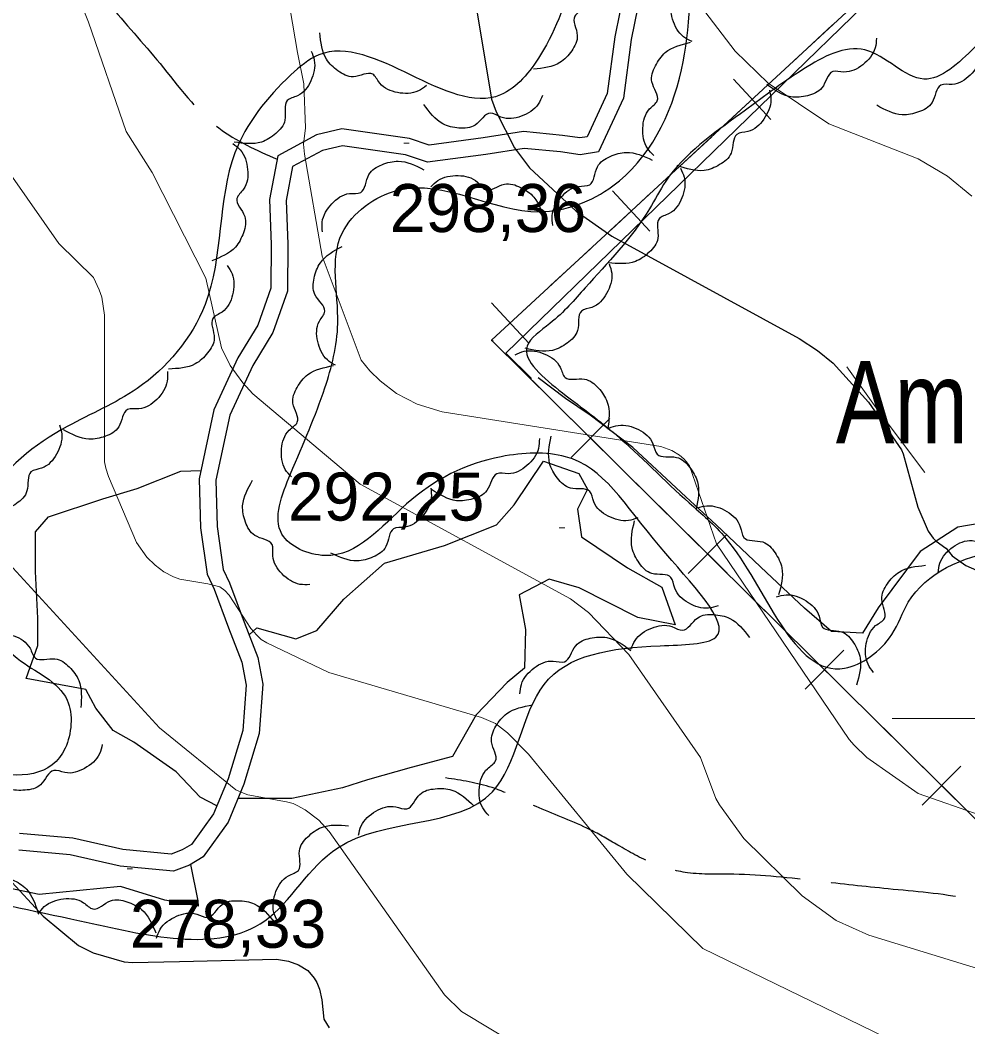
# Model space of a CAD drawing. Extents: x 480269 to 484877, y 4383588 to 4386804.
# Drawn here: x 483816.1 to 483988.8, y 4385443.8 to 4385627.3 of the extents above; entities that cross this region are included whole.
import ezdxf
from ezdxf.enums import TextEntityAlignment as Align

# ---------------------------------------------------------------- set-up
doc = ezdxf.new("R2010")
doc.units = 0
doc.header["$LTSCALE"] = 3.8
doc.linetypes.add('LONG_DASHED', pattern=[7.5, 6, -1.5])
for name, color, linetype, lineweight in [('1', 7, 'Continuous', 13), ('25', 7, 'LONG_DASHED', 25), ('27', 7, 'Continuous', 25), ('34', 7, 'Continuous', 35), ('38', 7, 'Continuous', 25), ('51', 7, 'Continuous', 13), ('7', 7, 'Continuous', 13), ('8', 7, 'Continuous', 25), ('9', 7, 'Continuous', 13)]:
    doc.layers.add(name, color=color, linetype=linetype, lineweight=lineweight)
doc.layers.add('31', color=7, linetype='Continuous')

msp = doc.modelspace()

# ---------------------------------------------------------------- linework, layer by layer
at = {"layer": '1'}
msp.add_line((483975, 4385500), (484025, 4385500), dxfattribs=at)
at = {"layer": '25'}
for points in [[(484000.51, 4385537.28), (483986.92, 4385534.89), (483980.06, 4385530.48), (483972.43, 4385520.22), (483969.58, 4385515.61), (483963.95, 4385515.86), (483958.98, 4385520.16), (483952.06, 4385526.61), (483942.9, 4385535.31), (483937.41, 4385540.45), (483927.74, 4385549.4), (483919.92, 4385555.31), (483915.48, 4385558.38), (483910.5, 4385562.15)], [(483857.8, 4385515.29), (483859.19, 4385516.56), (483866.33, 4385514.54), (483870.15, 4385516.09), (483875.04, 4385521.8), (483882.5, 4385528.31), (483893.38, 4385531.53), (483902.86, 4385535.32), (483906.1, 4385538.98), (483911.44, 4385546.92), (483917.9, 4385544.71), (483919.48, 4385541.83), (483917.63, 4385538.18), (483918.37, 4385533.12), (483926.75, 4385527.49), (483933.01, 4385523.99), (483935.41, 4385517.12), (483928.66, 4385518.43), (483917.97, 4385523.85), (483912.48, 4385525.41), (483907.04, 4385522.59), (483908.16, 4385516.25), (483908.01, 4385509.19), (483904.83, 4385506.58), (483899.16, 4385500.68), (483894.86, 4385493.07), (483887.31, 4385491.07), (483879.36, 4385488.82), (483874.8, 4385487.39), (483865.56, 4385485.46), (483855.77, 4385485.45)], [(483851.95, 4385484.13), (483848.88, 4385485.67), (483844.54, 4385490.29), (483836.79, 4385495.69), (483833.03, 4385497.86), (483829.88, 4385501.9), (483828.05, 4385505.34), (483817.2, 4385507.34), (483819.32, 4385513.34), (483819.28, 4385518.31), (483818.89, 4385526.8), (483818.9, 4385534.04), (483821.25, 4385536.8), (483831.13, 4385540.06), (483837.4, 4385541.96), (483845.39, 4385545.09), (483849.02, 4385545.21)], [(483847.14, 4385473.43), (483848.45, 4385466.78), (483848.51, 4385465.84), (483842.45, 4385466.89), (483834.34, 4385469.41), (483819.56, 4385467.96), (483805.71, 4385470.84), (483796.02, 4385473.01), (483794.78, 4385473.74), (483800.82, 4385475.36), (483801.79, 4385477.42)]]:
    msp.add_lwpolyline(points, dxfattribs=at)
at = {"layer": '27'}
for points in [[(483603.65, 4385366.99), (483624.2, 4385382.47), (483632.03, 4385398.91), (483636.72, 4385422.41), (483645.34, 4385439.65), (483660.21, 4385444.35), (483671.96, 4385455.31), (483662.56, 4385467.06), (483659.43, 4385476.46), (483674.31, 4385492.91), (483694.66, 4385499.96), (483704.06, 4385490.56), (483711.11, 4385468.63), (483722.85, 4385451.4), (483736.16, 4385456.1), (483742.42, 4385467.85), (483748.69, 4385484.3), (483759.65, 4385490.56), (483776.88, 4385484.3), (483802.71, 4385469.41), (483826.99, 4385463.15), (483860.65, 4385463.15), (483873.96, 4385476.46), (483902.15, 4385486.65), (483911.55, 4385506.23), (483932.69, 4385513.28), (483942.86, 4385514.85), (483932.69, 4385531.3), (483915.46, 4385547.75), (483903.72, 4385547.75), (483886.49, 4385539.13), (483871.61, 4385529.73), (483863.78, 4385533.65), (483865.35, 4385544.61), (483871.61, 4385560.28), (483873.96, 4385572.03), (483874.75, 4385588.48), (483884.93, 4385596.31), (483910.76, 4385592.4), (483924.07, 4385597.1), (483936.6, 4385618.25), (483939.73, 4385664.46), (483945.7, 4385679.85)], [(483912.9, 4385674.29), (483923.29, 4385674.14), (483924.74, 4385670.49), (483917.46, 4385636.27), (483910.91, 4385620.98), (483903.63, 4385613.69), (483870.52, 4385620.98), (483865.42, 4385617.33), (483855.23, 4385603.13), (483849.77, 4385575.46), (483837.4, 4385560.17), (483824.66, 4385553.25), (483810.1, 4385539.78), (483808.28, 4385524.12), (483815.56, 4385511.01), (483824.66, 4385503.37), (483824.3, 4385494.63), (483788.99, 4385500.09), (483765.34, 4385521.94), (483747.51, 4385543.78), (483724.94, 4385566.72), (483711.84, 4385571.46), (483688.55, 4385568.54), (483677.76, 4385562.31)], [(484014.05, 4385670.81), (484017.39, 4385650.28), (484020.24, 4385642.5), (484014.83, 4385637.55), (484001.64, 4385631.76), (483990.04, 4385622.38), (483980.75, 4385616.58), (483970.02, 4385621.89), (483958.86, 4385618.42), (483947.32, 4385610.24), (483933.72, 4385597.95), (483930.76, 4385592.92), (483919.05, 4385578.54), (483912.63, 4385572.04), (483908.46, 4385567.92), (483914.89, 4385559.41), (483924.68, 4385551.72), (483937.96, 4385539.35), (483944.69, 4385532.85), (483966.32, 4385509.19), (483974.91, 4385515.31), (483977.92, 4385521.23), (483994.4, 4385530.63), (484007.6, 4385531.97), (484021.37, 4385536.44), (484029.11, 4385538.18), (484047.22, 4385540.8), (484070.47, 4385552.42), (484079.53, 4385562.09), (484076.79, 4385566.86), (484070.36, 4385568.5), (484062.68, 4385577.53), (484051.76, 4385589.44), (484040.2, 4385597.58), (484047.99, 4385607.39), (484060.56, 4385618.17), (484074.87, 4385630.55), (484092.34, 4385642.26), (484103.02, 4385648.27), (484103.77, 4385648.09)], [(483938.53, 4385623.42), (483936.98, 4385624.29), (483934.97, 4385627.5), (483935, 4385631.19), (483935.83, 4385633.07), (483933.8, 4385635.99), (483933.44, 4385638.95), (483934.35, 4385641.83), (483938.08, 4385645.11)], [(483919.17, 4385637.88), (483920.15, 4385636.39), (483920.46, 4385632.61), (483918.74, 4385629.35), (483917.14, 4385628.06), (483917.61, 4385624.53), (483916.58, 4385621.73), (483914.44, 4385619.59), (483909.63, 4385618.38)], [(483890.13, 4385615.38), (483888.64, 4385614.41), (483884.86, 4385614.12), (483881.6, 4385615.86), (483880.32, 4385617.46), (483876.8, 4385617.01), (483874, 4385618.07), (483871.88, 4385620.21), (483870.69, 4385625.03)], [(483931.57, 4385602.63), (483930.39, 4385603.96), (483929.55, 4385607.66), (483930.78, 4385611.13), (483932.18, 4385612.64), (483931.21, 4385616.06), (483931.83, 4385618.98), (483933.64, 4385621.4), (483938.23, 4385623.29)], [(483972.12, 4385624.01), (483971.88, 4385622.25), (483969.63, 4385619.2), (483966.19, 4385617.87), (483964.14, 4385617.94), (483962.18, 4385614.98), (483959.56, 4385613.55), (483956.54, 4385613.34), (483952.12, 4385615.59)], [(483869.09, 4385621.69), (483869.68, 4385620.01), (483869.06, 4385616.27), (483866.6, 4385613.52), (483864.74, 4385612.66), (483864.34, 4385609.12), (483862.65, 4385606.66), (483860.06, 4385605.1), (483855.1, 4385605.1)], [(483991.12, 4385622.38), (483991.09, 4385620.61), (483989.19, 4385617.32), (483985.91, 4385615.62), (483983.87, 4385615.47), (483982.24, 4385612.31), (483979.8, 4385610.59), (483976.82, 4385610.05), (483972.18, 4385611.8)], [(483952.61, 4385614.58), (483952.88, 4385612.83), (483951.59, 4385609.26), (483948.67, 4385607), (483946.68, 4385606.5), (483945.64, 4385603.09), (483943.54, 4385600.98), (483940.71, 4385599.92), (483935.83, 4385600.82)], [(483911.27, 4385613.59), (483910.49, 4385612), (483907.39, 4385609.82), (483903.7, 4385609.65), (483901.78, 4385610.37), (483898.98, 4385608.19), (483896.04, 4385607.66), (483893.11, 4385608.42), (483889.63, 4385611.96)], [(483854.86, 4385604.82), (483856.2, 4385603.66), (483857.53, 4385600.11), (483856.77, 4385596.5), (483855.59, 4385594.82), (483857, 4385591.56), (483856.77, 4385588.58), (483855.3, 4385585.94), (483851, 4385583.46)], [(483913.12, 4385589.9), (483913.04, 4385591.68), (483914.69, 4385595.09), (483917.84, 4385597.02), (483919.87, 4385597.32), (483921.26, 4385600.59), (483923.58, 4385602.47), (483926.51, 4385603.22), (483931.26, 4385601.82)], [(483871.15, 4385588.74), (483871.12, 4385590.52), (483872.89, 4385593.87), (483876.1, 4385595.71), (483878.14, 4385595.93), (483879.64, 4385599.16), (483882.01, 4385600.96), (483884.96, 4385601.62), (483889.67, 4385600.06)], [(483936.42, 4385600.33), (483937.09, 4385598.69), (483936.66, 4385594.92), (483934.33, 4385592.06), (483932.51, 4385591.11), (483932.28, 4385587.56), (483930.71, 4385585.02), (483928.2, 4385583.34), (483923.24, 4385583.1)], [(483890.91, 4385596.91), (483892.22, 4385598.1), (483895.91, 4385598.99), (483899.4, 4385597.8), (483900.92, 4385596.41), (483904.33, 4385597.42), (483907.26, 4385596.83), (483909.7, 4385595.05), (483911.63, 4385590.48)], [(483873.54, 4385564.42), (483872.06, 4385565.4), (483870.3, 4385568.77), (483870.62, 4385572.45), (483871.59, 4385574.25), (483869.79, 4385577.32), (483869.65, 4385580.3), (483870.79, 4385583.1), (483874.75, 4385586.09)], [(483853.82, 4385582.6), (483854.71, 4385581.07), (483854.79, 4385577.27), (483852.87, 4385574.12), (483851.2, 4385572.93), (483851.45, 4385569.38), (483850.25, 4385566.65), (483847.99, 4385564.65), (483843.11, 4385563.73)], [(483923.42, 4385582.91), (483923.87, 4385581.2), (483922.95, 4385577.51), (483920.28, 4385574.97), (483918.35, 4385574.27), (483917.66, 4385570.78), (483915.78, 4385568.46), (483913.07, 4385567.12), (483908.13, 4385567.52)], [(483906.26, 4385566.33), (483907.92, 4385566.96), (483911.68, 4385566.44), (483914.49, 4385564.04), (483915.39, 4385562.2), (483918.93, 4385561.88), (483921.44, 4385560.26), (483923.06, 4385557.71), (483923.18, 4385552.75)], [(483865.5, 4385544.06), (483864.39, 4385545.44), (483863.72, 4385549.17), (483865.12, 4385552.59), (483866.59, 4385554.02), (483865.79, 4385557.48), (483866.56, 4385560.37), (483868.48, 4385562.7), (483873.16, 4385564.36)], [(483842.92, 4385563.26), (483842.88, 4385561.49), (483840.99, 4385558.2), (483837.71, 4385556.49), (483835.67, 4385556.34), (483834.05, 4385553.18), (483831.61, 4385551.46), (483828.63, 4385550.92), (483823.99, 4385552.66)], [(483823.23, 4385553.57), (483823.66, 4385551.85), (483822.7, 4385548.18), (483819.99, 4385545.66), (483818.06, 4385544.98), (483817.33, 4385541.5), (483815.43, 4385539.2), (483812.7, 4385537.89), (483807.76, 4385538.34)], [(483923.35, 4385552.95), (483925.05, 4385553.46), (483928.76, 4385552.68), (483931.39, 4385550.09), (483932.17, 4385548.19), (483935.68, 4385547.63), (483938.07, 4385545.83), (483939.5, 4385543.17), (483939.28, 4385538.22)], [(483928.64, 4385536.61), (483926.94, 4385536.11), (483923.23, 4385536.92), (483920.62, 4385539.53), (483919.86, 4385541.43), (483916.35, 4385542.02), (483913.98, 4385543.84), (483912.57, 4385546.51), (483912.83, 4385551.46)], [(483910.69, 4385551.04), (483910.53, 4385549.27), (483908.41, 4385546.13), (483905.02, 4385544.65), (483902.97, 4385544.64), (483901.13, 4385541.6), (483898.58, 4385540.06), (483895.57, 4385539.72), (483891.06, 4385541.78)], [(483868.85, 4385524.43), (483867.07, 4385524.48), (483863.8, 4385526.4), (483862.12, 4385529.69), (483861.99, 4385531.74), (483858.84, 4385533.39), (483857.14, 4385535.84), (483856.63, 4385538.82), (483858.41, 4385543.45)], [(483890.91, 4385542.01), (483890.99, 4385540.24), (483889.32, 4385536.83), (483886.17, 4385534.91), (483884.13, 4385534.62), (483882.73, 4385531.36), (483880.4, 4385529.48), (483877.47, 4385528.74), (483872.72, 4385530.17)], [(483939.49, 4385538.42), (483941.22, 4385538.8), (483944.87, 4385537.75), (483947.3, 4385534.97), (483947.94, 4385533.02), (483951.4, 4385532.2), (483953.64, 4385530.24), (483954.88, 4385527.48), (483954.29, 4385522.55)], [(483983.36, 4385526.6), (483983.68, 4385528.35), (483986.08, 4385531.29), (483989.58, 4385532.45), (483991.63, 4385532.27), (483993.73, 4385535.13), (483996.42, 4385536.43), (483999.44, 4385536.49), (484003.75, 4385534.03)], [(483943.26, 4385520.56), (483941.54, 4385520.13), (483937.87, 4385521.09), (483935.36, 4385523.8), (483934.67, 4385525.74), (483931.19, 4385526.46), (483928.9, 4385528.37), (483927.59, 4385531.1), (483928.04, 4385536.03)], [(483971.58, 4385508.42), (483970.59, 4385509.9), (483970.27, 4385513.68), (483971.97, 4385516.95), (483973.57, 4385518.25), (483973.08, 4385521.77), (483974.11, 4385524.58), (483976.23, 4385526.72), (483981.04, 4385527.95)], [(483953.91, 4385522.21), (483955.65, 4385522.58), (483959.28, 4385521.46), (483961.67, 4385518.66), (483962.28, 4385516.69), (483965.73, 4385515.82), (483967.94, 4385513.82), (483969.14, 4385511.05), (483968.48, 4385506.13)], [(483927.38, 4385512.64), (483928.12, 4385514.26), (483931.17, 4385516.51), (483934.85, 4385516.78), (483936.79, 4385516.1), (483939.54, 4385518.36), (483942.46, 4385518.96), (483945.4, 4385518.27), (483948.97, 4385514.82)], [(483809.55, 4385514.69), (483811.17, 4385515.41), (483814.95, 4385515.08), (483817.88, 4385512.83), (483818.88, 4385511.04), (483822.43, 4385510.91), (483825.02, 4385509.42), (483826.77, 4385506.95), (483827.15, 4385502.01)], [(483907.15, 4385504.5), (483907.42, 4385506.25), (483909.75, 4385509.25), (483913.22, 4385510.5), (483915.27, 4385510.37), (483917.31, 4385513.28), (483919.96, 4385514.65), (483922.98, 4385514.78), (483927.35, 4385512.43)], [(483901.46, 4385482.33), (483900.37, 4385483.73), (483899.77, 4385487.48), (483901.23, 4385490.87), (483902.72, 4385492.28), (483901.98, 4385495.75), (483902.79, 4385498.63), (483904.76, 4385500.92), (483909.46, 4385502.5)], [(483831.05, 4385495.29), (483830.54, 4385493.59), (483827.84, 4385490.94), (483824.23, 4385490.17), (483822.21, 4385490.57), (483819.8, 4385487.95), (483816.99, 4385486.96), (483813.98, 4385487.23), (483809.97, 4385490.15)], [(483877.73, 4385478.75), (483878.23, 4385480.46), (483880.91, 4385483.14), (483884.51, 4385483.94), (483886.53, 4385483.55), (483888.92, 4385486.19), (483891.72, 4385487.21), (483894.73, 4385486.97), (483898.77, 4385484.08)], [(483863.01, 4385463.06), (483862.31, 4385464.69), (483862.7, 4385468.47), (483864.99, 4385471.37), (483866.79, 4385472.34), (483866.97, 4385475.89), (483868.5, 4385478.46), (483870.99, 4385480.17), (483875.94, 4385480.48)], [(483798.34, 4385469.84), (483799.59, 4385471.1), (483803.23, 4385472.18), (483806.78, 4385471.17), (483808.37, 4385469.87), (483811.72, 4385471.06), (483814.67, 4385470.62), (483817.2, 4385468.97), (483819.38, 4385464.51)], [(483819.36, 4385464.36), (483820.48, 4385465.73), (483824.01, 4385467.14), (483827.64, 4385466.45), (483829.34, 4385465.3), (483832.57, 4385466.78), (483835.55, 4385466.61), (483838.22, 4385465.2), (483840.79, 4385460.95)], [(483840.93, 4385459.97), (483841.61, 4385461.61), (483844.58, 4385463.98), (483848.25, 4385464.37), (483850.21, 4385463.76), (483852.87, 4385466.11), (483855.78, 4385466.81), (483858.74, 4385466.23), (483862.43, 4385462.91)]]:
    msp.add_spline(points, degree=3, dxfattribs=at)
at = {"layer": '34'}
for p, q in [((483964.13, 4385626.45), (483956.79, 4385619.66)), ((483953.11, 4385616.27), (483945.77, 4385609.48)), ((483946.05, 4385616.54), (483952.84, 4385609.2)), ((483942.1, 4385606.08), (483934.76, 4385599.29)), ((483931.09, 4385595.9), (483923.75, 4385589.11)), ((483924.02, 4385596.18), (483930.81, 4385588.83)), ((483920.08, 4385585.71), (483912.73, 4385578.93)), ((483902, 4385575.81), (483908.79, 4385568.47)), ((483905.82, 4385565.21), (483912.93, 4385558.18)), ((483916.48, 4385554.66), (483923.58, 4385547.62)), ((483916.51, 4385547.59), (483923.55, 4385554.69)), ((483927.14, 4385544.1), (483934.24, 4385537.06)), ((483937.79, 4385533.55), (483944.9, 4385526.51)), ((483937.83, 4385526.48), (483944.87, 4385533.58)), ((483948.45, 4385522.99), (483955.56, 4385515.95)), ((483959.11, 4385512.43), (483966.21, 4385505.4)), ((483959.14, 4385505.36), (483966.18, 4385512.47)), ((483969.77, 4385501.88), (483976.87, 4385494.84)), ((483980.42, 4385491.32), (483987.53, 4385484.29)), ((483980.46, 4385484.25), (483987.49, 4385491.36))]:
    msp.add_line(p, q, dxfattribs=at)
for points in [[(483872.5, 4386448.65), (483868, 4386266), (483874, 4385990), (483911, 4385821), (484074, 4385832), (484088, 4385741), (483902, 4385569), (484007, 4385465), (484103, 4385395), (484103.22, 4385394.84)], [(483909.06, 4385575.53), (483902, 4385569), (483902.27, 4385568.73)]]:
    msp.add_lwpolyline(points, dxfattribs=at)
at = {"layer": '38'}
for points in [[(483929.26, 4385632.8), (483927.42, 4385623.81), (483926.02, 4385613.08), (483921.47, 4385603.33), (483918.1, 4385602.8), (483914.56, 4385603.3), (483907.92, 4385603.94), (483900.92, 4385602.85), (483890.34, 4385601.42), (483886.3, 4385602.78), (483874.81, 4385604.41), (483871.15, 4385603.55), (483865.73, 4385600.62), (483864.54, 4385594.42), (483864.85, 4385586.5), (483864.81, 4385577.91), (483862.14, 4385570.41), (483858.46, 4385564.36), (483854.29, 4385555.3), (483851.75, 4385543.46), (483851.97, 4385535.03), (483853.08, 4385527.21), (483854.23, 4385524.78), (483856.9, 4385517.61), (483859.4, 4385511.15), (483860.33, 4385506.3), (483859.66, 4385497.28), (483856.82, 4385488.03), (483854.01, 4385481.15), (483849.42, 4385474.8), (483846.97, 4385473.32), (483844.02, 4385472.2), (483834.29, 4385473.13), (483825.19, 4385475.19), (483815.82, 4385476.04)], [(483926.27, 4385633.35), (483924.42, 4385624.31), (483923.07, 4385613.94), (483919.4, 4385606.08), (483918.08, 4385605.87), (483914.92, 4385606.32), (483907.83, 4385607), (483900.48, 4385605.86), (483890.64, 4385604.53), (483887, 4385605.75), (483874.67, 4385607.5), (483870.06, 4385606.41), (483863.02, 4385602.61), (483861.49, 4385594.65), (483861.81, 4385586.45), (483861.77, 4385578.44), (483859.38, 4385571.72), (483855.77, 4385565.79), (483851.39, 4385556.27), (483848.7, 4385543.74), (483848.94, 4385534.78), (483850.14, 4385526.33), (483851.43, 4385523.6), (483854.06, 4385516.53), (483856.47, 4385510.31), (483857.27, 4385506.12), (483856.66, 4385497.85), (483853.96, 4385489.05), (483851.34, 4385482.64), (483847.32, 4385477.08), (483845.63, 4385476.06), (483843.6, 4385475.29), (483834.77, 4385476.14), (483825.66, 4385478.2), (483815.94, 4385479.08)]]:
    msp.add_lwpolyline(points, dxfattribs=at)
at = {"layer": '38', "linetype": 'LONG_DASHED'}
for points in [[(483553.1, 4385558.04), (483560, 4385565.85), (483569.77, 4385570.8), (483577.16, 4385573.63), (483588.52, 4385574.9), (483606.53, 4385575.01), (483613.6, 4385575.34), (483621.08, 4385584.92), (483634.19, 4385600.86), (483645.77, 4385609.97), (483659.79, 4385616.6), (483667.57, 4385620.28), (483678.63, 4385624.9), (483689.28, 4385631.34), (483694.37, 4385636.14), (483695.55, 4385637.52), (483703.2, 4385641.14), (483713.48, 4385650.23), (483722.91, 4385663.28), (483730.98, 4385671.49), (483737.59, 4385678.35), (483745.67, 4385681.84), (483752.15, 4385685.91), (483758.36, 4385690.52), (483768.54, 4385697.31), (483775.64, 4385697.41), (483781.1, 4385695.52), (483798.4, 4385686.78), (483802.9, 4385685.22), (483810.56, 4385679.57), (483815.98, 4385668.59), (483816.07, 4385663.36), (483817.61, 4385654.53), (483820.08, 4385648.86), (483825.53, 4385639.54), (483832.15, 4385630.46), (483841.58, 4385619.39), (483852.28, 4385607.67), (483862.9, 4385601.96)], [(484040.94, 4385456.04), (484034.58, 4385460.72), (484023.87, 4385463.63), (484008.78, 4385462.96), (483988.77, 4385467.16), (483974.23, 4385468.97), (483961.55, 4385470.37), (483946.13, 4385471.62), (483937.69, 4385471.92), (483931.35, 4385473.64), (483924.98, 4385476.96), (483919.94, 4385479.76), (483910.64, 4385483.73), (483902.07, 4385487.43), (483893.61, 4385489.2)], [(483640.42, 4385466.96), (483654.43, 4385459.67), (483669.1, 4385450.89), (483677.98, 4385444.75), (483688.4, 4385437.1), (483695.03, 4385431.75), (483706.18, 4385424.47), (483721.38, 4385412.98), (483728.65, 4385406.32), (483743.08, 4385394.35), (483754.06, 4385383.62), (483759.75, 4385378.38), (483762.75, 4385374.38), (483772.67, 4385368.4), (483785.59, 4385367.87), (483797.68, 4385368.79), (483813.44, 4385370.59), (483824.85, 4385372.88), (483836.29, 4385374.57), (483848.23, 4385374.28), (483850.18, 4385373.92)]]:
    msp.add_spline(points, degree=3, dxfattribs=at)
at = {"layer": '51'}
for points in [[(483909.24, 4385561.99), (483904.57, 4385566.6), (483973.98, 4385634.15), (484016.42, 4385672.68), (484080.56, 4385727.17), (484073.87, 4385763.36)], [(483980.96, 4385544.87), (483972.07, 4385556.66), (483966.71, 4385564.13)]]:
    msp.add_lwpolyline(points, dxfattribs=at)
at = {"layer": '7'}
for p, q in [((483885.99, 4385604.91), (483886.99, 4385604.91)), ((483914.32, 4385534.77), (483915.32, 4385534.77)), ((483835.58, 4385472.6), (483836.58, 4385472.6))]:
    msp.add_line(p, q, dxfattribs=at)
at = {"layer": '8'}
for points in [[(483890.42, 4385682.43), (483901.99, 4385612.92), (483902.85, 4385610.61), (483906.16, 4385604.05), (483908.87, 4385600.43), (483917.41, 4385592.53), (483923.92, 4385587.92), (483958.06, 4385569.28), (483961.38, 4385567.13), (483964.23, 4385564.79), (483970.66, 4385557.71), (483976.7, 4385548.99), (483977, 4385548.24), (483979.64, 4385538.52), (483981.51, 4385534.16), (483982.43, 4385532.89), (483983.01, 4385532.33), (483984.76, 4385531.1), (483984.79, 4385531.08), (483984.96, 4385530.91), (483985.92, 4385529.68), (483988.39, 4385527.91), (483993.78, 4385525.56)], [(483813.88, 4385470.9), (483820.28, 4385463.99), (483826.74, 4385458.62), (483829.39, 4385457.3), (483835.03, 4385455.69), (483836.53, 4385455.54), (483845.12, 4385455.76), (483862.81, 4385456.18), (483864.98, 4385455.77), (483866.8, 4385455.11), (483868.51, 4385454.11), (483869.68, 4385452.69), (483870.15, 4385451.91), (483870.61, 4385450.71), (483871.07, 4385448.75), (483871.39, 4385445.23), (483872.37, 4385443.66)]]:
    msp.add_lwpolyline(points, dxfattribs=at)
at = {"layer": '9'}
for points in [[(483976.66, 4385398.32), (483896.48, 4385446.59), (483893.38, 4385449.67), (483872.42, 4385479.43), (483870.5, 4385481.48), (483868, 4385483.37), (483866.59, 4385484.18), (483865.85, 4385484.51), (483864.59, 4385484.82), (483857.56, 4385486.14), (483856.76, 4385486.4), (483855.4, 4385487.03), (483841.48, 4385498.3), (483808.01, 4385534.77), (483805.46, 4385539.01), (483763.28, 4385622.18), (483761.71, 4385628.81), (483760.73, 4385639.58), (483775.65, 4385735.5), (483781.26, 4385753.42), (483797.2, 4385791.55)], [(484010.32, 4385475.68), (483979.71, 4385486.35), (483970.37, 4385492.93), (483968.03, 4385495.18), (483967.17, 4385496.2), (483942.99, 4385531.87), (483938.02, 4385546.07), (483937.47, 4385546.89), (483937.04, 4385547.37), (483936.24, 4385548.05), (483934.83, 4385548.87), (483932.84, 4385549.61), (483892.99, 4385555.93), (483888.42, 4385557.35), (483884.69, 4385559.29), (483881.69, 4385561.55), (483879.78, 4385563.4), (483878.25, 4385565.37), (483871.13, 4385584.28), (483867.88, 4385602.92), (483867.74, 4385604.74), (483868.09, 4385607.69), (483867.78, 4385615.7), (483866.6, 4385621.42), (483858.49, 4385669.22)], [(483825.19, 4385635.4), (483828.53, 4385626.97), (483835.4, 4385607.03), (483840.14, 4385599.56), (483849.91, 4385580.27), (483852.77, 4385567.61), (483854.38, 4385564.38), (483856.66, 4385561.2), (483858.51, 4385559.18), (483878.06, 4385542.77), (483916.34, 4385521.83), (483919.62, 4385519.35), (483926.98, 4385511.7), (483940.06, 4385492.9), (483942.83, 4385485.44), (483943.49, 4385484.3), (483947.94, 4385478.15), (483958.59, 4385467.68), (483964.75, 4385463.18), (483970.74, 4385460.54), (484012.07, 4385447.86)], [(483940.83, 4385628.87), (483946.39, 4385621.68), (483952.39, 4385615.84), (483963.41, 4385608.41), (483979.74, 4385602.06), (483985.04, 4385598.91), (483989.48, 4385595.24)], [(483806.19, 4385610.77), (483823.15, 4385586.61), (483829.48, 4385580.4), (483830.5, 4385578.16), (483830.94, 4385576.8), (483831.45, 4385573.52), (483831.44, 4385546.83), (483831.68, 4385545.66), (483832.16, 4385544.13), (483837.31, 4385532.13), (483839.18, 4385529.44), (483840.67, 4385527.95), (483842.29, 4385526.74), (483844.01, 4385525.82), (483845.16, 4385525.45), (483850.29, 4385524.59), (483852.5, 4385524.05), (483853.36, 4385523.38), (483854.19, 4385522.48), (483858.12, 4385516.46), (483859.21, 4385515.19), (483860.02, 4385514.45), (483861.01, 4385513.82), (483872.36, 4385508.43), (483900.16, 4385500.2), (483902.68, 4385499.11), (483904.86, 4385497.44), (483908.72, 4385493.53), (483926.62, 4385471.67), (483940.49, 4385458.07), (483991.43, 4385433.32)]]:
    msp.add_lwpolyline(points, dxfattribs=at)

# ---------------------------------------------------------------- texts
at = {"layer": '31', "width": 0.8}
msp.add_text('Am', height=15, dxfattribs=at).set_placement((483976.74, 4385550.18), align=Align.CENTER)
at = {"layer": '7'}
for s, p in [('298,36', (483883.43, 4385588.7)), ('292,25', (483864.88, 4385536.1)), ('278,33', (483836.08, 4385458.23))]:
    msp.add_text(s, height=8.75, dxfattribs=at).set_placement(p)

doc.saveas('drawing.dxf')
